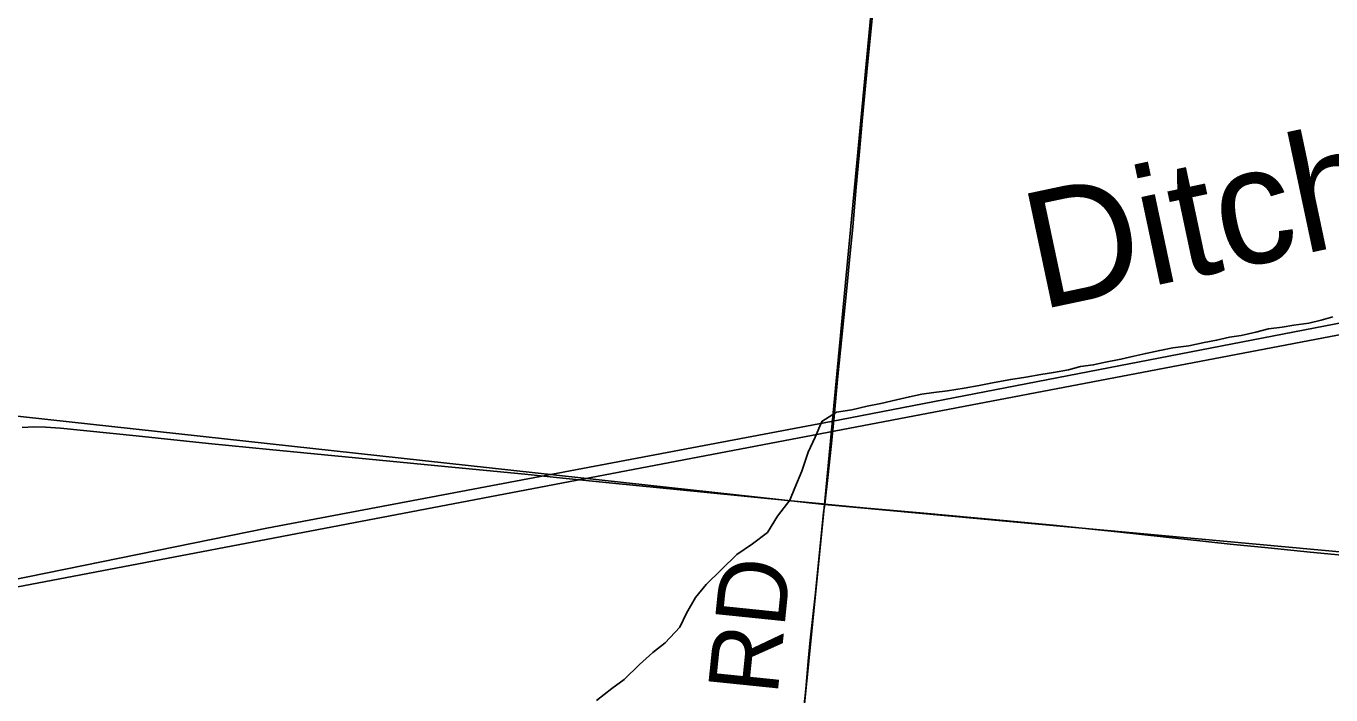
# Model space of a CAD drawing. Extents: x 831 to 1552, y 430 to 870.
# Drawn here: x 1312.57 to 1333.77, y 699.44 to 710.3 of the extents above; entities that cross this region are included whole.
import ezdxf

# ---------------------------------------------------------------- set-up
doc = ezdxf.new("R2010")
doc.units = 0
for name, color, linetype in [('GM_X_Corporation', 7, 'Continuous'), ('GM_X_County_Road', 7, 'Continuous'), ('GM_X_County_Road_Text', 7, 'Continuous'), ('GM_X_Minor_River', 7, 'Continuous'), ('GM_X_Minor_River_Text', 7, 'Continuous'), ('GM_X_Rail_Line', 7, 'Continuous')]:
    doc.layers.add(name, color=color, linetype=linetype)

msp = doc.modelspace()

# ---------------------------------------------------------------- linework, layer by layer
at = {"layer": 'GM_X_Corporation'}
for points in [[(1307.365, 724.655), (1327.468, 722.912), (1325.539, 702.531), (1305.299, 704.746)], [(1327.468, 722.912), (1347.89, 720.702), (1346.049, 700.645), (1325.539, 702.531)], [(1305.299, 704.746), (1325.539, 702.531), (1323.531, 682.478), (1303.37, 684.858)], [(1325.539, 702.531), (1346.049, 700.645), (1343.776, 680.603), (1323.531, 682.478)]]:
    msp.add_lwpolyline(points, close=True, dxfattribs=at)
at = {"layer": 'GM_X_County_Road'}
for points in [[(1325.544, 702.539), (1325.601, 703.019), (1325.662, 703.575), (1325.696, 703.963), (1325.751, 704.564), (1325.827, 705.305), (1325.903, 706.047), (1325.955, 706.563), (1326.002, 707.04), (1326.05, 707.63), (1326.109, 708.264), (1326.152, 708.759), (1326.231, 709.562), (1326.407, 711.354), (1326.605, 713.393), (1326.813, 715.494), (1326.907, 716.421), (1326.98, 717.163), (1327.026, 717.657), (1327.133, 718.77), (1327.234, 719.822), (1327.254, 720.021)], [(1312.508, 703.784), (1312.696, 703.791), (1312.883, 703.788), (1313.132, 703.772), (1314.361, 703.646), (1315.536, 703.525), (1316.526, 703.423), (1319.373, 703.151), (1320.672, 703.027), (1321.29, 702.96), (1322.095, 702.88), (1323.579, 702.733), (1325.002, 702.59), (1325.511, 702.542), (1325.544, 702.539)], [(1324.84, 695.684), (1324.961, 696.895), (1325.148, 698.665), (1325.236, 699.531), (1325.278, 699.986), (1325.311, 700.327), (1325.389, 701.047), (1325.475, 701.908), (1325.527, 702.402), (1325.544, 702.539)], [(1325.544, 702.539), (1326.171, 702.479), (1327.156, 702.392), (1328.451, 702.27), (1329.257, 702.196), (1330.304, 702.089), (1332.133, 701.885), (1332.751, 701.826), (1333.431, 701.759), (1334.174, 701.687)]]:
    msp.add_lwpolyline(points, dxfattribs=at)
at = {"layer": 'GM_X_Minor_River'}
msp.add_lwpolyline([(1321.839, 699.346), (1322.085, 699.541), (1322.284, 699.69), (1322.538, 699.93), (1322.753, 700.125), (1322.952, 700.282), (1323.191, 700.537), (1323.3, 700.764), (1323.448, 701.02), (1323.617, 701.231), (1324.117, 701.718), (1324.37, 701.89), (1324.616, 702.077), (1324.778, 702.34), (1324.979, 702.604), (1325.058, 702.8), (1325.175, 703.072), (1325.277, 703.382), (1325.387, 703.624), (1325.496, 703.881), (1325.734, 704.03), (1325.985, 704.072), (1326.236, 704.13), (1326.457, 704.173), (1326.709, 704.23), (1326.922, 704.281), (1327.12, 704.324), (1327.318, 704.352), (1327.539, 704.38), (1327.813, 704.422), (1328.056, 704.465), (1328.3, 704.515), (1328.567, 704.565), (1328.81, 704.6), (1329.054, 704.642), (1329.259, 704.678), (1329.503, 704.72), (1329.701, 704.771), (1329.907, 704.799), (1330.105, 704.842), (1330.356, 704.892), (1330.569, 704.943), (1330.76, 704.986), (1330.988, 705.036), (1331.202, 705.079), (1331.46, 705.107), (1331.712, 705.164), (1331.91, 705.2), (1332.123, 705.25), (1332.313, 705.278), (1332.549, 705.329), (1332.755, 705.387), (1332.976, 705.415), (1333.166, 705.443), (1333.41, 705.478), (1333.608, 705.529), (1333.799, 705.579)], dxfattribs=at)
at = {"layer": 'GM_X_Rail_Line'}
for points in [[(1250.766, 679.957), (1255.444, 683.813), (1257.495, 685.358), (1259.895, 687.02), (1261.608, 688.118), (1265.466, 690.461), (1268.571, 692.318), (1270.198, 693.26), (1277.176, 696.209), (1284.864, 698.305), (1290.582, 698.552), (1291.934, 698.299), (1293.404, 698.016), (1295.482, 697.897), (1297.508, 698.271), (1299.512, 698.644), (1302.371, 699.157), (1309.027, 700.546), (1335.38, 705.567), (1347.114, 707.619), (1348.184, 707.837)], [(1347.068, 707.913), (1345.209, 707.623), (1335.331, 705.755), (1325.651, 703.882), (1316.479, 702.146), (1309.906, 700.809), (1302.408, 699.333), (1299.88, 698.86), (1298.165, 698.538), (1295.52, 698.073)]]:
    msp.add_lwpolyline(points, dxfattribs=at)

# ---------------------------------------------------------------- texts
at = {"layer": 'GM_X_County_Road_Text'}
msp.add_text('RD', height=1.1364, rotation=84.1432, dxfattribs=at).set_placement((1324.776, 699.419))
at = {"layer": 'GM_X_Minor_River_Text'}
msp.add_text('Ditch', height=1.8938, rotation=11.9823, dxfattribs=at).set_placement((1329.037, 705.69))

doc.saveas('drawing.dxf')
